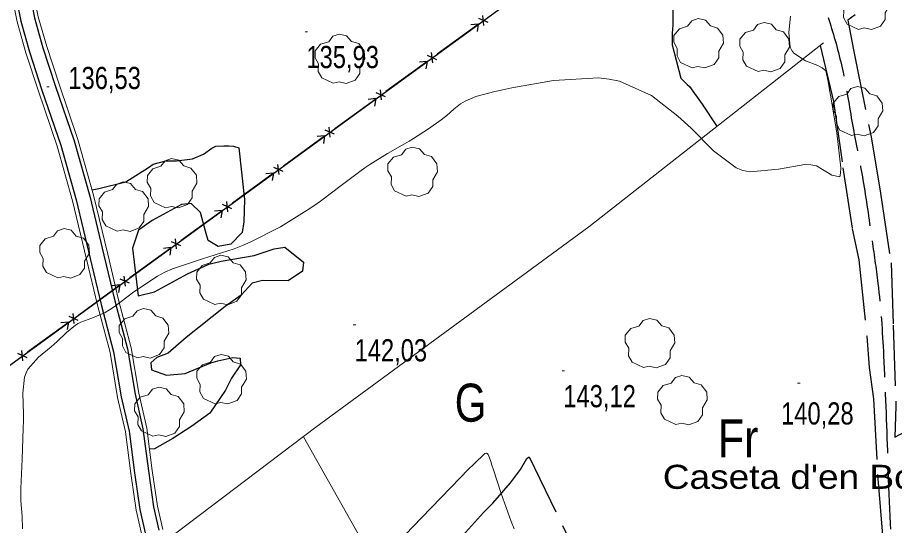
# Model space of a CAD drawing. Extents: x -807245 to 6129983, y -54972206 to 262146364.
# Drawn here: x 488741 to 489087.2, y 4383271.6 to 4383472 of the extents above; entities that cross this region are included whole.
import ezdxf
from ezdxf.enums import TextEntityAlignment as Align

# ---------------------------------------------------------------- set-up
doc = ezdxf.new("R2010")
doc.units = 0
doc.header["$LTSCALE"] = 4
doc.linetypes.add('LONG_DASHED', pattern=[7.5, 6, -1.5])
for name, color, linetype, lineweight in [('25', 7, 'LONG_DASHED', 25), ('27', 7, 'Continuous', 25), ('29', 7, 'Continuous', 13), ('36', 7, 'Continuous', 25), ('38', 7, 'Continuous', 25), ('43', 7, 'Continuous', 25), ('51', 7, 'Continuous', 13), ('7', 7, 'Continuous', 13), ('9', 7, 'Continuous', 13)]:
    doc.layers.add(name, color=color, linetype=linetype, lineweight=lineweight)
doc.layers.add('31', color=7, linetype='Continuous')
doc.layers.add('5', color=7, linetype='Continuous')

msp = doc.modelspace()

# ---------------------------------------------------------------- linework, layer by layer
at = {"layer": '25'}
for points in [[(488997.32, 4383634.23), (489005.86, 4383613.88), (489014.71, 4383593.52), (489020.84, 4383578.6), (489026.24, 4383558.66), (489032.66, 4383536), (489031.76, 4383522.51), (489028.77, 4383517.44), (489022.02, 4383510.47), (489015.72, 4383504.69), (489012.63, 4383502.77), (489007.17, 4383497.88), (489003.99, 4383495.67), (489001.56, 4383493.07), (488999.6, 4383479.06), (488999.69, 4383473.74), (488999.64, 4383469.08), (488999.45, 4383465.86), (488999.4, 4383461.28), (489002.78, 4383448.12), (489005.3, 4383445.61), (489006.19, 4383444.78), (489011.29, 4383437.82), (489016.89, 4383429.35)], [(489240.47, 4383481.68), (489167.79, 4383431.69), (489119.98, 4383508.68), (489068.76, 4383471), (489070.95, 4383459.27), (489077.91, 4383424.98), (489081.71, 4383402.66), (489085.82, 4383375.15), (489086.67, 4383350.61), (489087.73, 4383318.64), (489087.36, 4383306.34), (489106.74, 4383317.1)], [(489057.8, 4383460.99), (489063.07, 4383438.88), (489066.82, 4383412.65), (489070.52, 4383388.6), (489073.08, 4383376.42), (489076.19, 4383346.23), (489077.18, 4383333.91), (489078.84, 4383321.59), (489080.58, 4383290.06), (489083.48, 4383254.99), (489083.56, 4383229.48), (489084.73, 4383200.36), (489085.48, 4383186.4)], [(488770.45, 4383404.02), (488773.09, 4383404.59), (488783.77, 4383407.17), (488792.69, 4383412.85), (488794.51, 4383414.1), (488799.55, 4383415.47), (488803.75, 4383415.5), (488810.06, 4383416.33), (488814.43, 4383418.15), (488817.68, 4383420.44), (488819.27, 4383421.25), (488822.42, 4383421.36), (488824.37, 4383421.34), (488826.32, 4383421.32), (488828.34, 4383420.62), (488830.66, 4383400.19), (488830.41, 4383391.41), (488829.68, 4383387.14), (488825.21, 4383382.54), (488820.24, 4383381.62), (488816.22, 4383384), (488815.21, 4383387.68), (488813.27, 4383395.13), (488809.56, 4383398.63), (488805.8, 4383398.22), (488794.18, 4383391.97), (488788.73, 4383388.06), (488786.4, 4383380.96), (488788.66, 4383362.18), (488795.06, 4383363.83), (488808.12, 4383370.81), (488816.56, 4383374.69), (488821.38, 4383375.83), (488834.38, 4383378.09), (488842.36, 4383380.7), (488846.5, 4383381.4), (488853.86, 4383375.54), (488853.44, 4383371.94), (488847.85, 4383368.11), (488837.72, 4383368.3), (488833.58, 4383367.14), (488829.33, 4383362.39), (488822.97, 4383357.96), (488807.53, 4383345.68), (488800.48, 4383339.54), (488796.04, 4383337.79), (488793.69, 4383335.71), (488793.96, 4383333.01), (488799.86, 4383330.92), (488807.15, 4383331.58), (488817.32, 4383335.74), (488820.03, 4383336.54), (488826.05, 4383337.9), (488828.89, 4383337.56), (488829.02, 4383335.01), (488825.5, 4383329.65), (488823.13, 4383325.02), (488816.87, 4383315.94), (488809.83, 4383310.7), (488802.35, 4383305.83), (488795.1, 4383301.79), (488793.13, 4383301.7)], [(488888.88, 4383244.38), (488910.39, 4383260.56), (488924.98, 4383276.68), (488928.62, 4383280.31), (488935.62, 4383288.41), (488939.58, 4383293.69), (488942.1, 4383298.01), (488943.01, 4383298.6), (488967.77, 4383247.37)]]:
    msp.add_lwpolyline(points, dxfattribs=at)
at = {"layer": '27'}
msp.add_spline([(491255.21, 4383970.03), (491244.34, 4383967.52), (491230.36, 4383957.66), (491230.81, 4383957.81), (491230.81, 4383957.81), (491220.15, 4383951.47), (491212.7, 4383943.01), (491205.06, 4383944.23), (491184.85, 4383957.71), (491152.82, 4383981.27), (491128.36, 4384004.58), (491128.29, 4384004.88), (491122.26, 4384021.39), (491095.75, 4384034.59), (491071.07, 4384059.32), (491064.71, 4384065.12)], degree=3, dxfattribs=at)
at = {"layer": '29'}
for points in [[(489072.97, 4383467.36), (489068.43, 4383469.48), (489067.02, 4383472.02), (489067.12, 4383475), (489065.75, 4383477.41), (489065.79, 4383480.16), (489067.95, 4383482.76), (489071.14, 4383483.76), (489072.79, 4383485.95), (489075.36, 4383486.78), (489078.22, 4383486.13), (489080.17, 4383483.86), (489082.98, 4383483.04), (489085.11, 4383480.19), (489085.35, 4383477.06), (489083.47, 4383473.91), (489083.47, 4383471.23), (489081.65, 4383468.62), (489078.03, 4383467.28), (489075.26, 4383467.91)], [(489007.3, 4383452.2), (489002.76, 4383454.32), (489001.35, 4383456.86), (489001.45, 4383459.84), (489000.08, 4383462.25), (489000.12, 4383465), (489002.28, 4383467.6), (489005.47, 4383468.6), (489007.12, 4383470.79), (489009.69, 4383471.62), (489012.55, 4383470.97), (489014.5, 4383468.7), (489017.31, 4383467.88), (489019.44, 4383465.03), (489019.68, 4383461.9), (489017.8, 4383458.75), (489017.8, 4383456.07), (489015.98, 4383453.46), (489012.36, 4383452.12), (489009.59, 4383452.75)], [(489033.32, 4383450.7), (489028.78, 4383452.82), (489027.37, 4383455.36), (489027.47, 4383458.34), (489026.1, 4383460.75), (489026.14, 4383463.5), (489028.3, 4383466.1), (489031.49, 4383467.1), (489033.14, 4383469.29), (489035.71, 4383470.12), (489038.57, 4383469.47), (489040.52, 4383467.2), (489043.33, 4383466.38), (489045.46, 4383463.53), (489045.7, 4383460.4), (489043.82, 4383457.25), (489043.82, 4383454.57), (489042, 4383451.96), (489038.38, 4383450.62), (489035.61, 4383451.25)], [(488865.67, 4383446.08), (488861.13, 4383448.2), (488859.72, 4383450.74), (488859.82, 4383453.72), (488858.45, 4383456.13), (488858.49, 4383458.88), (488860.65, 4383461.48), (488863.84, 4383462.48), (488865.49, 4383464.67), (488868.06, 4383465.5), (488870.92, 4383464.85), (488872.87, 4383462.58), (488875.68, 4383461.76), (488877.81, 4383458.91), (488878.05, 4383455.78), (488876.17, 4383452.63), (488876.17, 4383449.95), (488874.35, 4383447.34), (488870.73, 4383446), (488867.96, 4383446.63)], [(489070.17, 4383425.45), (489065.63, 4383427.57), (489064.22, 4383430.11), (489064.32, 4383433.09), (489062.95, 4383435.5), (489062.99, 4383438.25), (489065.15, 4383440.85), (489068.34, 4383441.85), (489069.99, 4383444.04), (489072.56, 4383444.87), (489075.42, 4383444.22), (489077.37, 4383441.95), (489080.18, 4383441.13), (489082.31, 4383438.28), (489082.55, 4383435.15), (489080.67, 4383432), (489080.67, 4383429.32), (489078.85, 4383426.71), (489075.23, 4383425.37), (489072.46, 4383426)], [(488894.42, 4383401.49), (488889.88, 4383403.61), (488888.47, 4383406.15), (488888.57, 4383409.13), (488887.2, 4383411.54), (488887.24, 4383414.29), (488889.4, 4383416.89), (488892.59, 4383417.89), (488894.24, 4383420.08), (488896.81, 4383420.91), (488899.67, 4383420.26), (488901.62, 4383417.99), (488904.43, 4383417.17), (488906.56, 4383414.32), (488906.8, 4383411.19), (488904.92, 4383408.04), (488904.92, 4383405.36), (488903.1, 4383402.75), (488899.48, 4383401.41), (488896.71, 4383402.04)], [(488799.47, 4383396.95), (488794.93, 4383399.07), (488793.52, 4383401.61), (488793.62, 4383404.59), (488792.25, 4383407), (488792.29, 4383409.75), (488794.45, 4383412.35), (488797.64, 4383413.35), (488799.29, 4383415.54), (488801.86, 4383416.37), (488804.72, 4383415.72), (488806.67, 4383413.45), (488809.48, 4383412.63), (488811.61, 4383409.78), (488811.85, 4383406.65), (488809.97, 4383403.5), (488809.97, 4383400.82), (488808.15, 4383398.21), (488804.53, 4383396.87), (488801.76, 4383397.5)], [(488780.38, 4383387.71), (488775.84, 4383389.83), (488774.43, 4383392.37), (488774.53, 4383395.35), (488773.16, 4383397.76), (488773.2, 4383400.51), (488775.36, 4383403.11), (488778.55, 4383404.11), (488780.2, 4383406.3), (488782.77, 4383407.13), (488785.63, 4383406.48), (488787.58, 4383404.21), (488790.39, 4383403.39), (488792.52, 4383400.54), (488792.76, 4383397.41), (488790.88, 4383394.26), (488790.88, 4383391.58), (488789.06, 4383388.97), (488785.44, 4383387.63), (488782.67, 4383388.26)], [(488756.99, 4383369.3), (488752.45, 4383371.42), (488751.04, 4383373.96), (488751.14, 4383376.94), (488749.77, 4383379.35), (488749.81, 4383382.1), (488751.97, 4383384.7), (488755.16, 4383385.7), (488756.81, 4383387.89), (488759.38, 4383388.72), (488762.24, 4383388.07), (488764.19, 4383385.8), (488767, 4383384.98), (488769.13, 4383382.13), (488769.37, 4383379), (488767.49, 4383375.85), (488767.49, 4383373.17), (488765.67, 4383370.56), (488762.05, 4383369.22), (488759.28, 4383369.85)], [(488818.91, 4383358.77), (488814.37, 4383360.89), (488812.96, 4383363.43), (488813.06, 4383366.41), (488811.69, 4383368.82), (488811.73, 4383371.57), (488813.89, 4383374.17), (488817.08, 4383375.17), (488818.73, 4383377.36), (488821.3, 4383378.19), (488824.16, 4383377.54), (488826.11, 4383375.27), (488828.92, 4383374.45), (488831.05, 4383371.6), (488831.29, 4383368.47), (488829.41, 4383365.32), (488829.41, 4383362.64), (488827.59, 4383360.03), (488823.97, 4383358.69), (488821.2, 4383359.32)], [(488788.36, 4383337.73), (488783.82, 4383339.85), (488782.41, 4383342.39), (488782.51, 4383345.37), (488781.14, 4383347.78), (488781.18, 4383350.53), (488783.34, 4383353.13), (488786.53, 4383354.13), (488788.18, 4383356.32), (488790.75, 4383357.15), (488793.61, 4383356.5), (488795.56, 4383354.23), (488798.37, 4383353.41), (488800.5, 4383350.56), (488800.74, 4383347.43), (488798.86, 4383344.28), (488798.86, 4383341.6), (488797.04, 4383338.99), (488793.42, 4383337.65), (488790.65, 4383338.28)], [(488988.1, 4383333.88), (488983.56, 4383336), (488982.15, 4383338.54), (488982.25, 4383341.52), (488980.88, 4383343.93), (488980.92, 4383346.68), (488983.08, 4383349.28), (488986.27, 4383350.28), (488987.92, 4383352.47), (488990.49, 4383353.3), (488993.35, 4383352.65), (488995.3, 4383350.38), (488998.11, 4383349.56), (489000.24, 4383346.71), (489000.48, 4383343.58), (488998.6, 4383340.43), (488998.6, 4383337.75), (488996.78, 4383335.14), (488993.16, 4383333.8), (488990.39, 4383334.43)], [(488818.99, 4383319.6), (488814.45, 4383321.72), (488813.04, 4383324.26), (488813.14, 4383327.24), (488811.77, 4383329.65), (488811.81, 4383332.4), (488813.97, 4383335), (488817.16, 4383336), (488818.81, 4383338.19), (488821.38, 4383339.02), (488824.24, 4383338.37), (488826.19, 4383336.1), (488829, 4383335.28), (488831.13, 4383332.43), (488831.37, 4383329.3), (488829.49, 4383326.15), (488829.49, 4383323.47), (488827.67, 4383320.86), (488824.05, 4383319.52), (488821.28, 4383320.15)], [(489000.9, 4383311.38), (488996.36, 4383313.5), (488994.95, 4383316.04), (488995.05, 4383319.02), (488993.68, 4383321.43), (488993.72, 4383324.18), (488995.88, 4383326.78), (488999.07, 4383327.78), (489000.72, 4383329.97), (489003.29, 4383330.8), (489006.15, 4383330.15), (489008.1, 4383327.88), (489010.91, 4383327.06), (489013.04, 4383324.21), (489013.28, 4383321.08), (489011.4, 4383317.93), (489011.4, 4383315.25), (489009.58, 4383312.64), (489005.96, 4383311.3), (489003.19, 4383311.93)], [(488794.46, 4383306.75), (488789.92, 4383308.87), (488788.51, 4383311.41), (488788.61, 4383314.39), (488787.24, 4383316.8), (488787.28, 4383319.55), (488789.44, 4383322.15), (488792.63, 4383323.15), (488794.28, 4383325.34), (488796.85, 4383326.17), (488799.71, 4383325.52), (488801.66, 4383323.25), (488804.47, 4383322.43), (488806.6, 4383319.58), (488806.84, 4383316.45), (488804.96, 4383313.3), (488804.96, 4383310.62), (488803.14, 4383308.01), (488799.52, 4383306.67), (488796.75, 4383307.3)]]:
    msp.add_lwpolyline(points, close=True, dxfattribs=at)
at = {"layer": '36'}
for points in [[(488701.67, 4383601.03), (488713.18, 4383583.78), (488720.76, 4383571.83), (488727.27, 4383559.98), (488731.21, 4383549.93), (488737.55, 4383533.06), (488740.6, 4383517.68), (488742.06, 4383501.51), (488745.58, 4383482.85), (488747.68, 4383471.91), (488751.03, 4383460.11), (488755.94, 4383445.19), (488763.36, 4383423.37), (488769.52, 4383401.51), (488775.12, 4383378.28), (488779.4, 4383360.18), (488784.4, 4383341.28), (488787.42, 4383323.42), (488790.51, 4383309.68), (488792.66, 4383293.05), (488794.73, 4383278.89), (488796.8, 4383269.66)], [(488697.56, 4383598.21), (488708.51, 4383580.77), (488715.97, 4383569), (488722.23, 4383557.62), (488726.02, 4383547.94), (488732.19, 4383531.54), (488735.09, 4383516.88), (488736.55, 4383500.75), (488740.12, 4383481.81), (488742.27, 4383470.62), (488745.71, 4383458.48), (488750.67, 4383443.42), (488758.05, 4383421.72), (488764.14, 4383400.1), (488769.72, 4383376.99), (488774.01, 4383358.83), (488778.96, 4383340.1), (488781.97, 4383322.35), (488785.03, 4383308.71), (488787.15, 4383292.29), (488789.26, 4383277.88), (488791.34, 4383268.61)]]:
    msp.add_lwpolyline(points, dxfattribs=at)
at = {"layer": '38', "linetype": 'LONG_DASHED'}
msp.add_spline([(488955.84, 4383718.93), (488982.19, 4383676.49), (488994.16, 4383653.7), (489004.69, 4383635.88), (489010.58, 4383619.45), (489020.22, 4383596.54), (489030.59, 4383571.89), (489036.84, 4383553.59), (489043.46, 4383535.81), (489049.64, 4383512.03), (489055.75, 4383487.95), (489061.98, 4383468.82), (489067.02, 4383449.79), (489070.82, 4383428.51), (489074.72, 4383407.91), (489078.13, 4383385.07), (489080.63, 4383367.11), (489082.86, 4383338.57), (489084.43, 4383298.57), (489086.67, 4383251.81), (489090.1, 4383204.28), (489089.96, 4383184.77)], degree=3, dxfattribs=at)
at = {"layer": '43'}
for p, q in [((488926.73, 4383470.1), (488923.08, 4383471.72)), ((488925.11, 4383468.92), (488924.69, 4383472.9)), ((488906.65, 4383457.65), (488922.82, 4383469.41)), ((488922.88, 4383469.45), (488919.89, 4383469.13)), ((488922.88, 4383469.45), (488922.41, 4383466.49)), ((488906.51, 4383455.4), (488902.86, 4383457.02)), ((488904.9, 4383454.22), (488904.48, 4383458.19)), ((488886.44, 4383442.95), (488902.61, 4383454.71)), ((488902.66, 4383454.74), (488899.67, 4383454.43)), ((488902.66, 4383454.74), (488902.19, 4383451.78)), ((488884.68, 4383439.51), (488884.26, 4383443.49)), ((488866.23, 4383428.25), (488882.4, 4383440.01)), ((488882.44, 4383440.04), (488879.46, 4383439.72)), ((488882.44, 4383440.04), (488881.97, 4383437.08)), ((488886.3, 4383440.69), (488882.64, 4383442.31)), ((488864.46, 4383424.81), (488864.04, 4383428.78)), ((488846.02, 4383413.55), (488862.19, 4383425.31)), ((488862.22, 4383425.33), (488859.24, 4383425.02)), ((488862.22, 4383425.33), (488861.76, 4383422.37)), ((488866.08, 4383425.98), (488862.43, 4383427.6)), ((488845.86, 4383411.28), (488842.21, 4383412.9)), ((488844.24, 4383410.1), (488843.83, 4383414.08)), ((488825.81, 4383398.84), (488841.98, 4383410.61)), ((488842.01, 4383410.63), (488839.02, 4383410.31)), ((488842.01, 4383410.63), (488841.54, 4383407.66)), ((488825.64, 4383396.57), (488821.99, 4383398.19)), ((488824.03, 4383395.39), (488823.61, 4383399.37)), ((488805.6, 4383384.14), (488821.77, 4383395.9)), ((488821.79, 4383395.92), (488818.81, 4383395.6)), ((488821.79, 4383395.92), (488821.32, 4383392.96)), ((488803.81, 4383380.69), (488803.39, 4383384.66)), ((488785.39, 4383369.44), (488801.56, 4383381.2)), ((488801.57, 4383381.21), (488798.59, 4383380.9)), ((488801.57, 4383381.21), (488801.11, 4383378.25)), ((488805.43, 4383381.87), (488801.77, 4383383.49)), ((488783.59, 4383365.98), (488783.17, 4383369.96)), ((488765.18, 4383354.74), (488781.35, 4383366.5)), ((488781.36, 4383366.51), (488778.37, 4383366.19)), ((488781.36, 4383366.51), (488780.89, 4383363.55)), ((488785.21, 4383367.16), (488781.56, 4383368.78)), ((488764.99, 4383352.45), (488761.34, 4383354.07)), ((488763.38, 4383351.28), (488762.96, 4383355.25)), ((488744.97, 4383340.04), (488761.14, 4383351.8)), ((488761.14, 4383351.8), (488758.15, 4383351.48)), ((488761.14, 4383351.8), (488760.67, 4383348.84)), ((488744.78, 4383337.75), (488741.12, 4383339.37)), ((488743.16, 4383336.57), (488742.74, 4383340.55))]:
    msp.add_line(p, q, dxfattribs=at)
msp.add_lwpolyline([(488001.89, 4382789.17), (488218.68, 4382951.32), (488457.31, 4383127.02), (488717.97, 4383320.4), (489027.99, 4383545.91), (489266.87, 4383724.08), (489744.68, 4384077.94)], dxfattribs=at)
at = {"layer": '51'}
for points in [[(488731.39, 4383553.76), (488732.67, 4383550.49), (488739.06, 4383533.49), (488742.15, 4383517.9), (488743.61, 4383501.73), (488747.12, 4383483.14), (488749.2, 4383472.27), (488752.53, 4383460.57), (488757.42, 4383445.69), (488764.86, 4383423.83), (488771.03, 4383401.91), (488776.64, 4383378.64), (488780.92, 4383360.56), (488785.93, 4383341.61), (488788.96, 4383323.72), (488792.05, 4383309.95), (488794.21, 4383293.26), (488796.27, 4383279.17), (488798.34, 4383269.95)], [(488789.91, 4383268.34), (488787.82, 4383277.61), (488785.7, 4383292.09), (488783.59, 4383308.46), (488780.54, 4383322.07), (488777.53, 4383339.79), (488772.59, 4383358.48), (488768.3, 4383376.65), (488762.73, 4383399.73), (488756.66, 4383421.29), (488749.29, 4383442.96), (488744.31, 4383458.05), (488740.85, 4383470.28), (488738.69, 4383481.54), (488735.1, 4383500.55), (488733.64, 4383516.67), (488730.78, 4383531.14), (488724.98, 4383546.58)], [(488799.1, 4383265.25), (488858.82, 4383310.29), (488966.47, 4383389.41), (489059.13, 4383462.03)], [(488853.91, 4383306.59), (488887.21, 4383247.47), (488909.4, 4383206.41), (488924.31, 4383178.63), (488947.03, 4383137.41), (488958.7, 4383114.47)]]:
    msp.add_lwpolyline(points, dxfattribs=at)
at = {"layer": '7'}
for p, q in [((488854.54, 4383466.45), (488855.54, 4383466.45)), ((488752.57, 4383444.66), (488753.57, 4383444.66)), ((488873.56, 4383350.7), (488874.56, 4383350.7)), ((488955.95, 4383332.59), (488956.95, 4383332.59)), ((489048.92, 4383327.78), (489049.92, 4383327.78))]:
    msp.add_line(p, q, dxfattribs=at)
at = {"layer": '9'}
for points in [[(488910.45, 4383433.4), (488913.27, 4383435.91), (488915.89, 4383437.99), (488916.79, 4383438.54), (488917.77, 4383439.07), (488921.92, 4383440.88), (488929.44, 4383442.89), (488932.55, 4383443.54), (488936.09, 4383444.25), (488952.57, 4383447.16), (488970.29, 4383448.19), (488974.61, 4383447.71), (488978.67, 4383446.9), (488991.26, 4383441.21), (489001.65, 4383433.08), (489004.34, 4383430.74), (489006.95, 4383428.35), (489015.69, 4383419.38), (489024.61, 4383412.65), (489027.34, 4383411.67), (489030.17, 4383411.08), (489041.32, 4383412.15), (489051.77, 4383413.97), (489054.16, 4383413.86), (489056.34, 4383413.48), (489062.39, 4383409.87), (489065.53, 4383409.16), (489065.86, 4383410.61), (489065.97, 4383412.76), (489064.43, 4383426.47), (489061.91, 4383441.4), (489061.4, 4383444.33), (489060.97, 4383446.73), (489060.09, 4383451.05), (489058.64, 4383452.2), (489057.86, 4383452.6), (489056.9, 4383453.04), (489052.06, 4383454.92), (489047.45, 4383457.93), (489046.64, 4383459.08), (489046.03, 4383460.36), (489045.52, 4383466.12), (489046.11, 4383472.64)], [(488742.98, 4383270.18), (488742.79, 4383275.19), (488742.38, 4383281.23), (488742.36, 4383283.54), (488742.39, 4383286.13), (488742.83, 4383297.77), (488743.3, 4383309.94), (488743.35, 4383312.85), (488743.37, 4383315.57), (488743.12, 4383323.76), (488743.78, 4383330.15), (488744.37, 4383331.74), (488745.13, 4383333.24), (488749.35, 4383338.01), (488754.3, 4383342.08), (488755.53, 4383343.14), (488756.7, 4383344.18), (488760.4, 4383347.71), (488763.92, 4383350.62), (488764.98, 4383351.26), (488766.07, 4383351.84), (488770.29, 4383353.37), (488775.55, 4383355.61), (488777.29, 4383356.65), (488779.16, 4383357.86), (488786.93, 4383363.72), (488796.32, 4383370.01), (488799.2, 4383371.49), (488802.21, 4383372.86), (488814.09, 4383376.85), (488826.51, 4383380.76), (488829.86, 4383382.08), (488833.17, 4383383.49), (488844.77, 4383389.45), (488855.35, 4383395.97), (488858.01, 4383397.74), (488860.55, 4383399.49), (488868.74, 4383405.69), (488876.07, 4383411.33), (488878.07, 4383412.74), (488880.06, 4383414.08), (488887.11, 4383418.34), (488893.82, 4383422.17), (488895.59, 4383423.24), (488897.33, 4383424.31), (488903.27, 4383428.17), (488908.28, 4383431.72), (488909.42, 4383432.58), (488910.45, 4383433.4)], [(488884.88, 4383258.28), (488900.49, 4383274.61), (488915.82, 4383290.44), (488918.8, 4383293.48), (488921.23, 4383295.94), (488925.43, 4383299.95), (488925.96, 4383300.07), (488926.08, 4383300.08), (488926.18, 4383300.07), (488926.45, 4383299.95), (488926.63, 4383299.73), (488926.68, 4383299.66), (488926.73, 4383299.59), (488926.91, 4383299.31), (488927.78, 4383296.81), (488928.27, 4383295.34), (488928.86, 4383293.53), (488931.9, 4383284.19), (488935.88, 4383273.09), (488937.07, 4383270.18)]]:
    msp.add_lwpolyline(points, dxfattribs=at)

# ---------------------------------------------------------------- texts
at = {"layer": '31'}
for s, width, p in [('G', 0.8, (488919.84, 4383312.52)), ('Fr', 0.85, (489025.46, 4383298.42))]:
    msp.add_text(s, height=15, dxfattribs=dict(at, width=width)).set_placement(p, align=Align.CENTER)
at = {"layer": '5', "width": 1.15}
msp.add_text("Caseta d'en Bover", height=9.5, dxfattribs=at).set_placement((489115.45, 4383286), align=Align.RIGHT)
at = {"layer": '7', "width": 0.8}
for s, p in [('135,93', (488855.04, 4383452.08)), ('136,53', (488761.08, 4383443.81)), ('142,03', (488874.06, 4383336.33)), ('143,12', (488956.45, 4383318.22)), ('140,28', (489042.41, 4383311.4))]:
    msp.add_text(s, height=8.75, dxfattribs=at).set_placement(p)

doc.saveas('drawing.dxf')
